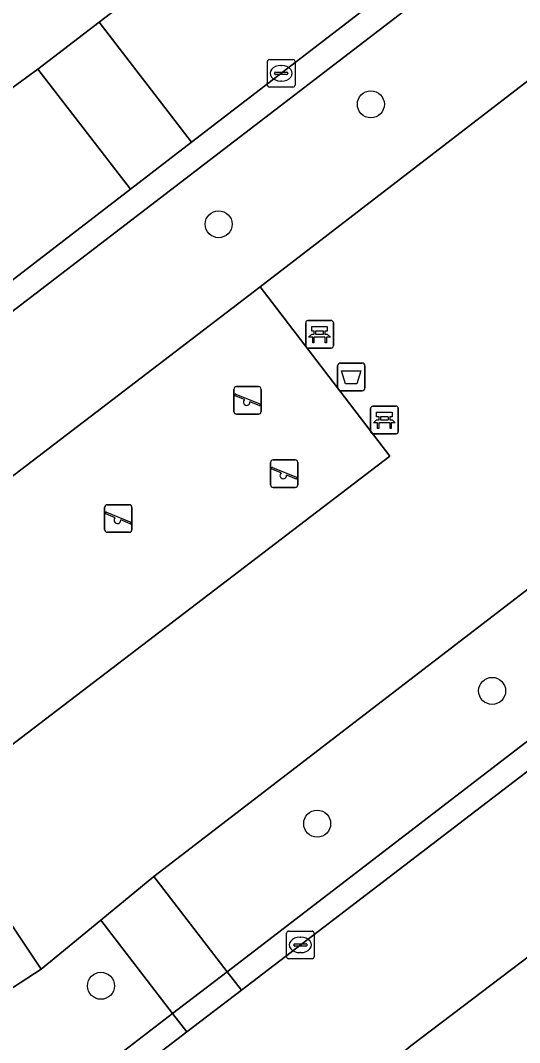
# Model space of a CAD drawing. Extents: x 159352 to 160617, y 385888 to 387323.
# Drawn here: x 160036.01 to 160054.09, y 386916.61 to 386953.67 of the extents above; entities that cross this region are included whole.
import ezdxf

# ---------------------------------------------------------------- set-up
doc = ezdxf.new("R2010")
doc.units = 0
for name, color, linetype in [('IMGEO_Afvalbak', 7, 'Continuous'), ('IMGEO_Bank', 7, 'Continuous'), ('IMGEO_Boom', 7, 'Continuous'), ('IMGEO_Groenvoorziening', 7, 'Continuous'), ('IMGEO_Kolk', 7, 'Continuous'), ('IMGEO_Rijbaan_lokaal_open', 7, 'Continuous'), ('IMGEO_Speelvoorziening', 7, 'Continuous'), ('IMGEO_Terreindeel_zand', 7, 'Continuous'), ('IMGEO_Voetpad_open', 7, 'Continuous')]:
    doc.layers.add(name, color=color, linetype=linetype)

msp = doc.modelspace()

# ---------------------------------------------------------------- linework, layer by layer
at = {"layer": 'IMGEO_Afvalbak'}
for p, q in [((160047.493, 386940.349), (160047.493, 386941.149)), ((160047.493, 386941.149), (160047.493, 386940.349)), ((160047.593, 386941.249), (160048.383, 386941.249)), ((160048.383, 386941.249), (160047.593, 386941.249)), ((160048.483, 386941.149), (160048.483, 386940.349)), ((160048.483, 386940.349), (160048.483, 386941.149)), ((160048.383, 386940.249), (160047.593, 386940.249)), ((160047.593, 386940.249), (160048.383, 386940.249))]:
    msp.add_line(p, q, dxfattribs=at)
msp.add_lwpolyline([(160047.636, 386940.963), (160048.34, 386940.963), (160048.191, 386940.493), (160047.785, 386940.493), (160047.636, 386940.963)], dxfattribs=at)
for centre, start, end in [((160047.593, 386941.149), 90, 180), ((160047.593, 386941.149), 90, 180), ((160048.383, 386941.149), 0, 90), ((160048.383, 386941.149), 360, 90), ((160047.593, 386940.349), 180, 270), ((160047.593, 386940.349), 180, 270), ((160048.383, 386940.349), 270, 0), ((160048.383, 386940.349), 270, 0)]:
    msp.add_arc(centre, 0.1, start, end, dxfattribs=at)
at = {"layer": 'IMGEO_Bank'}
for p, q in [((160046.34, 386941.869), (160046.34, 386942.71)), ((160046.34, 386942.71), (160046.34, 386941.869)), ((160046.415, 386942.794), (160047.256, 386942.794)), ((160047.256, 386942.794), (160046.415, 386942.794)), ((160047.34, 386942.719), (160047.34, 386941.878)), ((160047.34, 386941.878), (160047.34, 386942.719)), ((160047.037, 386942.192), (160046.644, 386942.192)), ((160046.649, 386942.3), (160046.649, 386942.406)), ((160046.693, 386942.406), (160046.693, 386942.3)), ((160046.981, 386942.412), (160046.699, 386942.412)), ((160046.699, 386942.294), (160046.981, 386942.294)), ((160046.987, 386942.3), (160046.987, 386942.406)), ((160047.031, 386942.406), (160047.031, 386942.3)), ((160047.265, 386941.794), (160046.424, 386941.794)), ((160046.424, 386941.794), (160047.265, 386941.794)), ((160048.691, 386938.763), (160048.691, 386939.604)), ((160048.691, 386939.604), (160048.691, 386938.763)), ((160048.766, 386939.688), (160049.607, 386939.688)), ((160049.607, 386939.688), (160048.766, 386939.688)), ((160049.691, 386939.613), (160049.691, 386938.772)), ((160049.691, 386938.772), (160049.691, 386939.613)), ((160049, 386939.194), (160049, 386939.3)), ((160049.044, 386939.3), (160049.044, 386939.194)), ((160049.332, 386939.306), (160049.05, 386939.306)), ((160049.05, 386939.188), (160049.332, 386939.188)), ((160049.338, 386939.194), (160049.338, 386939.3)), ((160049.382, 386939.3), (160049.382, 386939.194)), ((160049.388, 386939.086), (160048.995, 386939.086)), ((160049.616, 386938.688), (160048.775, 386938.688)), ((160048.775, 386938.688), (160049.616, 386938.688))]:
    msp.add_line(p, q, dxfattribs=at)
for points in [[(160046.643, 386942.412), (160046.557, 386942.412), (160046.557, 386942.573), (160047.12, 386942.573), (160047.12, 386942.412), (160047.037, 386942.412)], [(160046.587, 386942.192), (160046.445, 386942.192), (160046.557, 386942.294), (160046.643, 386942.294)], [(160046.637, 386942.185), (160046.637, 386941.978), (160046.594, 386941.978), (160046.594, 386942.185)], [(160047.037, 386942.294), (160047.12, 386942.294), (160047.232, 386942.192), (160047.093, 386942.192)], [(160047.087, 386942.185), (160047.087, 386941.978), (160047.043, 386941.978), (160047.043, 386942.185)], [(160048.938, 386939.086), (160048.796, 386939.086), (160048.908, 386939.188), (160048.994, 386939.188)], [(160048.994, 386939.306), (160048.908, 386939.306), (160048.908, 386939.467), (160049.471, 386939.467), (160049.471, 386939.306), (160049.388, 386939.306)], [(160049.388, 386939.188), (160049.471, 386939.188), (160049.583, 386939.086), (160049.444, 386939.086)], [(160048.988, 386939.079), (160048.988, 386938.872), (160048.945, 386938.872), (160048.945, 386939.079)], [(160049.438, 386939.079), (160049.438, 386938.872), (160049.394, 386938.872), (160049.394, 386939.079)]]:
    msp.add_lwpolyline(points, dxfattribs=at)
for centre, radius, start, end in [((160046.418, 386942.716), 0.0779, 92.4484, 184.2845), ((160046.418, 386942.716), 0.0779, 92.4484, 184.2845), ((160047.262, 386942.716), 0.0779, 2.4484, 94.2845), ((160047.262, 386942.716), 0.0779, 2.4484, 94.2845), ((160046.587, 386942.185), 0.00671, 2.8957, 87.1043), ((160046.644, 386942.185), 0.00671, 92.8957, 177.1043), ((160046.642, 386942.405), 0.00671, 2.8957, 87.1043), ((160046.642, 386942.301), 0.00671, 272.8957, 357.1043), ((160046.699, 386942.405), 0.00671, 92.8957, 177.1043), ((160046.699, 386942.301), 0.00671, 182.8957, 267.1043), ((160046.981, 386942.405), 0.00671, 2.8957, 87.1043), ((160046.981, 386942.301), 0.00671, 272.8957, 357.1043), ((160047.038, 386942.405), 0.00671, 92.8957, 177.1043), ((160047.038, 386942.301), 0.00671, 182.8957, 267.1043), ((160047.036, 386942.185), 0.00671, 2.8957, 87.1043), ((160047.093, 386942.185), 0.00671, 92.8957, 177.1043), ((160046.418, 386941.872), 0.0779, 182.4484, 274.2845), ((160046.418, 386941.872), 0.0779, 182.4484, 274.2845), ((160047.262, 386941.872), 0.0779, 272.4484, 4.2845), ((160047.262, 386941.872), 0.0779, 272.4484, 4.2845), ((160048.769, 386939.61), 0.0779, 92.4484, 184.2845), ((160048.769, 386939.61), 0.0779, 92.4484, 184.2845), ((160049.613, 386939.61), 0.0779, 2.4484, 94.2845), ((160049.613, 386939.61), 0.0779, 2.4484, 94.2845), ((160048.993, 386939.299), 0.00671, 2.8957, 87.1043), ((160048.993, 386939.195), 0.00671, 272.8957, 357.1043), ((160049.05, 386939.299), 0.00671, 92.8957, 177.1043), ((160049.05, 386939.195), 0.00671, 182.8957, 267.1043), ((160049.332, 386939.299), 0.00671, 2.8957, 87.1043), ((160049.332, 386939.195), 0.00671, 272.8957, 357.1043), ((160049.389, 386939.299), 0.00671, 92.8957, 177.1043), ((160049.389, 386939.195), 0.00671, 182.8957, 267.1043), ((160048.938, 386939.079), 0.00671, 2.8957, 87.1043), ((160048.995, 386939.079), 0.00671, 92.8957, 177.1043), ((160049.387, 386939.079), 0.00671, 2.8957, 87.1043), ((160049.444, 386939.079), 0.00671, 92.8957, 177.1043), ((160048.769, 386938.766), 0.0779, 182.4484, 274.2845), ((160048.769, 386938.766), 0.0779, 182.4484, 274.2845), ((160049.613, 386938.766), 0.0779, 272.4484, 4.2845), ((160049.613, 386938.766), 0.0779, 272.4484, 4.2845)]:
    msp.add_arc(centre, radius, start, end, dxfattribs=at)
at = {"layer": 'IMGEO_Boom'}
for centre in [(160048.699, 386950.635), (160043.183, 386946.285), (160053.092, 386929.363), (160046.754, 386924.549), (160038.92, 386918.668)]:
    msp.add_circle(centre, 0.489, dxfattribs=at)
at = {"layer": 'IMGEO_Groenvoorziening'}
for points in [[(160055.472, 386958.298), (160029.003, 386937.988), (160031.897, 386934.232), (160044.693, 386944.014), (160054.698, 386951.721), (160061.302, 386943.332), (160065.263, 386946.388), (160055.865, 386958.599)], [(160065.263, 386946.388), (160061.302, 386943.332), (160054.698, 386951.721), (160044.693, 386944.014), (160049.387, 386937.874), (160035.375, 386927.162), (160030.681, 386933.302), (160029.915, 386932.716), (160029.333, 386933.471), (160027.98, 386932.456), (160036.753, 386919.27), (160038.914, 386921.051), (160040.835, 386922.635), (160067.668, 386943.263)], [(160067.668, 386943.263), (160040.835, 386922.635), (160043.498, 386919.179), (160070.33, 386939.804)], [(160027.98, 386932.456), (160029.333, 386933.471), (160027.023, 386936.468), (160023.274, 386933.591), (160033.948, 386917.443), (160036.753, 386919.27)], [(160041.519, 386917.66), (160038.914, 386921.051), (160036.753, 386919.27), (160033.948, 386917.443), (160031.744, 386915.765), (160031.464, 386915.546), (160031.245, 386915.375), (160033.966, 386911.86)]]:
    msp.add_lwpolyline(points, close=True, dxfattribs=at)
at = {"layer": 'IMGEO_Kolk'}
for p, q in [((160044.95, 386951.332), (160044.95, 386952.184)), ((160045.025, 386952.258), (160045.877, 386952.258)), ((160045.951, 386952.184), (160045.951, 386951.332)), ((160045.252, 386951.801), (160045.65, 386951.801)), ((160045.438, 386952.038), (160045.463, 386952.038)), ((160045.209, 386951.752), (160045.209, 386951.764)), ((160045.647, 386951.715), (160045.249, 386951.715)), ((160045.461, 386951.478), (160045.436, 386951.478)), ((160045.693, 386951.764), (160045.693, 386951.752)), ((160045.877, 386951.258), (160045.025, 386951.258)), ((160045.719, 386920.65), (160046.571, 386920.65)), ((160045.644, 386919.724), (160045.644, 386920.576)), ((160046.132, 386920.43), (160046.157, 386920.43)), ((160046.645, 386920.576), (160046.645, 386919.724)), ((160045.903, 386920.144), (160045.903, 386920.156)), ((160046.341, 386920.107), (160045.943, 386920.107)), ((160045.946, 386920.193), (160046.344, 386920.193)), ((160046.387, 386920.156), (160046.387, 386920.144)), ((160046.571, 386919.65), (160045.719, 386919.65)), ((160046.155, 386919.87), (160046.13, 386919.87))]:
    msp.add_line(p, q, dxfattribs=at)
for points in [[(160044.95, 386951.332), (160044.95, 386952.184)], [(160045.025, 386952.258), (160045.877, 386952.258)], [(160045.951, 386952.184), (160045.951, 386951.332)], [(160045.877, 386951.258), (160045.025, 386951.258)], [(160045.719, 386920.65), (160046.571, 386920.65)], [(160045.644, 386919.724), (160045.644, 386920.576)], [(160046.645, 386920.576), (160046.645, 386919.724)], [(160046.571, 386919.65), (160045.719, 386919.65)]]:
    msp.add_lwpolyline(points, dxfattribs=at)
for centre, radius, start, end in [((160045.027, 386952.182), 0.0765, 91.552, 178.448), ((160045.027, 386952.182), 0.0765, 91.552, 178.448), ((160045.875, 386952.182), 0.0765, 1.552, 88.448), ((160045.875, 386952.182), 0.0765, 1.552, 88.448), ((160045.249, 386951.761), 0.0403, 85.8775, 175.7526), ((160045.654, 386951.763), 0.0386, 1.7309, 96.639), ((160045.246, 386951.751), 0.0366, 178.938, 274.7102), ((160045.65, 386951.758), 0.043, 264.8664, 352.4533), ((160045.027, 386951.334), 0.0765, 181.552, 268.448), ((160045.027, 386951.334), 0.0765, 181.552, 268.448), ((160045.875, 386951.334), 0.0765, 271.552, 358.448), ((160045.875, 386951.334), 0.0765, 271.552, 358.448), ((160045.721, 386920.574), 0.0765, 91.552, 178.448), ((160045.721, 386920.574), 0.0765, 91.552, 178.448), ((160046.569, 386920.574), 0.0765, 1.552, 88.448), ((160046.569, 386920.574), 0.0765, 1.552, 88.448), ((160045.943, 386920.153), 0.0403, 85.8775, 175.7526), ((160045.94, 386920.143), 0.0366, 178.938, 274.7102), ((160046.344, 386920.15), 0.043, 264.8664, 352.4533), ((160046.348, 386920.155), 0.0386, 1.7309, 96.639), ((160045.721, 386919.726), 0.0765, 181.552, 268.448), ((160045.721, 386919.726), 0.0765, 181.552, 268.448), ((160046.569, 386919.726), 0.0765, 271.552, 358.448), ((160046.569, 386919.726), 0.0765, 271.552, 358.448)]:
    msp.add_arc(centre, radius, start, end, dxfattribs=at)
for centre, major_axis, ratio, start_param, end_param in [((160045.437, 386951.758), (-0.387, 0.002), 0.722429, 4.712389, 7.853982), ((160045.462, 386951.758), (-0.39, 0.002), 0.717154, 1.570796, 4.712389), ((160046.131, 386920.15), (-0.387, 0.002), 0.722429, 4.712389, 7.853982), ((160046.156, 386920.15), (-0.39, 0.002), 0.717154, 1.570796, 4.712389)]:
    msp.add_ellipse(centre, major_axis=major_axis, ratio=ratio, start_param=start_param, end_param=end_param, dxfattribs=at)
at = {"layer": 'IMGEO_Rijbaan_lokaal_open'}
for points in [[(160079.041, 386974.944), (160090.466, 386982.958), (160086.435, 386988.706), (160064.177, 386973.024), (160049.444, 386961.724), (160038.853, 386953.615), (160042.205, 386949.26), (160061.326, 386963.987)], [(160077.951, 386944.565), (160073.151, 386940.872), (160070.863, 386939.112), (160070.485, 386938.821), (160061.196, 386931.674), (160044.011, 386918.514), (160042.031, 386916.998), (160034.155, 386910.967), (160024.372, 386903.475), (160000, 386884.773), (159989.672, 386876.849), (159989.6, 386876.793), (159983.134, 386871.916)], [(160049.249, 386915.743), (160050.15, 386916.494), (160051.65, 386917.623), (160081.147, 386940.022), (160081.284, 386940.126), (160082.322, 386940.926)]]:
    msp.add_lwpolyline(points, dxfattribs=at)
for points in [[(160039.986, 386947.551), (160042.205, 386949.26), (160038.853, 386953.615), (160036.629, 386951.913)], [(160021.134, 386933.031), (160039.986, 386947.551), (160036.629, 386951.913), (160035.612, 386951.153), (160031.929, 386948.315), (160030.635, 386947.318), (160028.678, 386945.81), (160013.193, 386933.877), (160013.196, 386933.863), (159998.145, 386922.237), (159998.119, 386922.242), (159989.422, 386915.6), (159992.723, 386911.281), (159999.517, 386916.508), (160000, 386916.877)]]:
    msp.add_lwpolyline(points, close=True, dxfattribs=at)
at = {"layer": 'IMGEO_Speelvoorziening'}
for p, q in [((160043.736, 386939.496), (160043.736, 386940.296)), ((160043.736, 386940.296), (160043.736, 386939.496)), ((160043.836, 386940.396), (160044.626, 386940.396)), ((160044.626, 386940.396), (160043.836, 386940.396)), ((160044.726, 386940.296), (160044.726, 386939.496)), ((160044.726, 386939.496), (160044.726, 386940.296)), ((160044.119, 386939.924), (160043.78, 386940.061)), ((160043.805, 386940.121), (160044.681, 386939.768)), ((160044.657, 386939.708), (160044.317, 386939.845)), ((160044.626, 386939.396), (160043.836, 386939.396)), ((160043.836, 386939.396), (160044.626, 386939.396)), ((160045.164, 386937.739), (160045.954, 386937.739)), ((160045.954, 386937.739), (160045.164, 386937.739)), ((160045.064, 386936.839), (160045.064, 386937.639)), ((160045.064, 386937.639), (160045.064, 386936.839)), ((160045.447, 386937.267), (160045.108, 386937.404)), ((160045.133, 386937.464), (160046.009, 386937.111)), ((160046.054, 386937.639), (160046.054, 386936.839)), ((160046.054, 386936.839), (160046.054, 386937.639)), ((160045.985, 386937.051), (160045.645, 386937.188)), ((160045.954, 386936.739), (160045.164, 386936.739)), ((160045.164, 386936.739), (160045.954, 386936.739)), ((160039.055, 386935.213), (160039.055, 386936.013)), ((160039.055, 386936.013), (160039.055, 386935.213)), ((160039.155, 386936.113), (160039.945, 386936.113)), ((160039.945, 386936.113), (160039.155, 386936.113)), ((160040.045, 386936.013), (160040.045, 386935.213)), ((160040.045, 386935.213), (160040.045, 386936.013)), ((160039.438, 386935.641), (160039.099, 386935.778)), ((160039.124, 386935.838), (160040, 386935.485)), ((160039.976, 386935.425), (160039.636, 386935.562)), ((160039.945, 386935.113), (160039.155, 386935.113)), ((160039.155, 386935.113), (160039.945, 386935.113))]:
    msp.add_line(p, q, dxfattribs=at)
for centre, radius, start, end in [((160043.836, 386940.296), 0.1, 90, 180), ((160043.836, 386940.296), 0.1, 90, 180), ((160044.626, 386940.296), 0.1, 0, 90), ((160044.626, 386940.296), 0.1, 360, 90), ((160043.793, 386940.091), 0.0327, 68.078, 248.078), ((160044.198, 386939.834), 0.12, 130.9928, 5.1632), ((160044.669, 386939.738), 0.0327, 248.078, 68.078), ((160043.836, 386939.496), 0.1, 180, 270), ((160043.836, 386939.496), 0.1, 180, 270), ((160044.626, 386939.496), 0.1, 270, 0), ((160044.626, 386939.496), 0.1, 270, 0), ((160045.164, 386937.639), 0.1, 90, 180), ((160045.164, 386937.639), 0.1, 90, 180), ((160045.954, 386937.639), 0.1, 0, 90), ((160045.954, 386937.639), 0.1, 360, 90), ((160045.121, 386937.434), 0.0327, 68.078, 248.078), ((160045.526, 386937.177), 0.12, 130.9928, 5.1632), ((160045.997, 386937.081), 0.0327, 248.078, 68.078), ((160045.164, 386936.839), 0.1, 180, 270), ((160045.164, 386936.839), 0.1, 180, 270), ((160045.954, 386936.839), 0.1, 270, 0), ((160045.954, 386936.839), 0.1, 270, 0), ((160039.155, 386936.013), 0.1, 90, 180), ((160039.155, 386936.013), 0.1, 90, 180), ((160039.112, 386935.808), 0.0327, 68.078, 248.078), ((160039.945, 386936.013), 0.1, 0, 90), ((160039.945, 386936.013), 0.1, 360, 90), ((160039.517, 386935.551), 0.12, 130.9928, 5.1632), ((160039.988, 386935.455), 0.0327, 248.078, 68.078), ((160039.155, 386935.213), 0.1, 180, 270), ((160039.155, 386935.213), 0.1, 180, 270), ((160039.945, 386935.213), 0.1, 270, 0), ((160039.945, 386935.213), 0.1, 270, 0)]:
    msp.add_arc(centre, radius, start, end, dxfattribs=at)
at = {"layer": 'IMGEO_Terreindeel_zand'}
msp.add_lwpolyline([(160031.897, 386934.232), (160030.681, 386933.302), (160035.375, 386927.162), (160049.387, 386937.874), (160044.693, 386944.014)], close=True, dxfattribs=at)
at = {"layer": 'IMGEO_Voetpad_open'}
for points in [[(160051.224, 386968.085), (160047.285, 386965.037), (160047.283, 386965.037), (160045.208, 386963.421), (160038.836, 386958.519), (160032.879, 386953.964), (160030.059, 386951.807), (160028.982, 386950.984), (160028.251, 386950.42), (160030.635, 386947.318), (160031.929, 386948.315), (160031.624, 386948.711), (160035.307, 386951.549), (160035.612, 386951.153), (160036.629, 386951.913)], [(160061.326, 386963.987), (160042.205, 386949.26), (160039.986, 386947.551), (160021.134, 386933.031), (160000, 386916.877), (159999.517, 386916.508), (159992.723, 386911.281), (159990.559, 386909.616), (159969.793, 386893.874), (159969.29, 386893.509), (159968.79, 386893.14), (159968.257, 386892.729)], [(159976.187, 386897.664), (159976.331, 386897.776), (159977.695, 386898.849), (159979.307, 386900.119), (159984.005, 386903.818), (159992.283, 386910.005), (159993.739, 386911.135), (160017.234, 386929.369), (160017.469, 386929.065), (160019.598, 386930.771), (160023.274, 386933.591), (160027.023, 386936.468), (160029.003, 386937.988), (160055.472, 386958.298), (160055.865, 386958.599), (160058.141, 386960.346), (160062.033, 386963.333)], [(160036.629, 386951.913), (160038.853, 386953.615), (160049.444, 386961.724)], [(160082.322, 386940.926), (160081.284, 386940.126), (160081.147, 386940.022), (160051.65, 386917.623), (160050.15, 386916.494), (160049.249, 386915.743)], [(160034.155, 386910.967), (160042.031, 386916.998), (160041.519, 386917.66), (160033.966, 386911.86), (160031.119, 386911.447)]]:
    msp.add_lwpolyline(points, dxfattribs=at)
for points in [[(160043.498, 386919.179), (160044.011, 386918.514), (160061.196, 386931.674), (160070.485, 386938.821), (160070.863, 386939.112), (160070.33, 386939.804)], [(160040.835, 386922.635), (160038.914, 386921.051), (160041.519, 386917.66), (160043.498, 386919.179)], [(160043.498, 386919.179), (160041.519, 386917.66), (160042.031, 386916.998), (160044.011, 386918.514)]]:
    msp.add_lwpolyline(points, close=True, dxfattribs=at)

doc.saveas('drawing.dxf')
